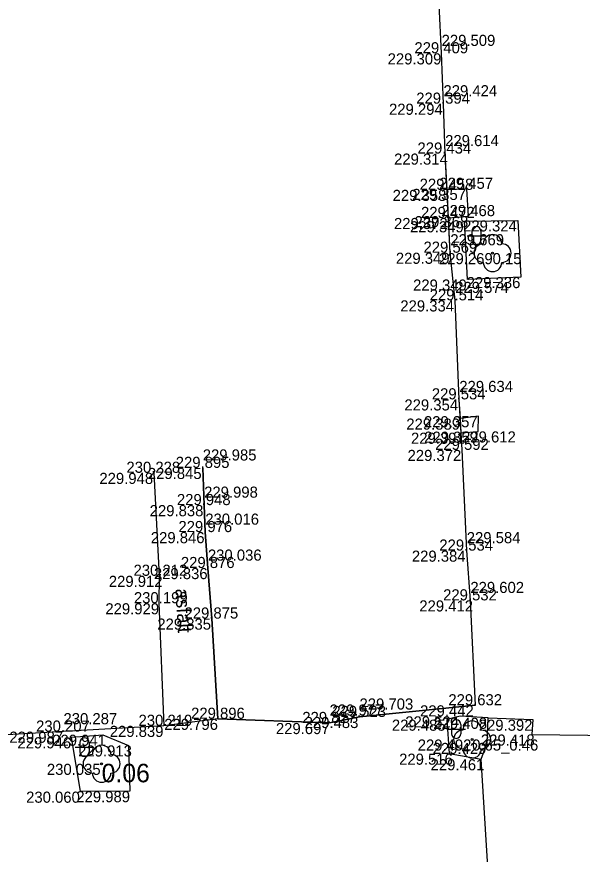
# Model space of a CAD drawing. Extents: x -599516 to -599132, y -1163668 to -1163119.
# Drawn here: x -599438.07 to -599422.8, y -1163439.51 to -1163416.89 of the extents above; entities that cross this region are included whole.
import ezdxf

# ---------------------------------------------------------------- set-up
doc = ezdxf.new("R2010")
doc.units = 0
for name, color, linetype in [('Bod-oznac1', 7, 'Continuous'), ('Bod-oznac2', 7, 'Continuous'), ('Bod-oznac3', 7, 'Continuous'), ('Bod-vyska1', 7, 'Continuous'), ('Bod-vyska2', 7, 'Continuous'), ('Bod-vyska3', 7, 'Continuous'), ('Z_cela-hrobu-dolni-linie', 7, 'Continuous'), ('Z_cela-hrobu-horni-linie', 7, 'Continuous'), ('Z_chodnik', 7, 'Continuous'), ('Z_komunikace', 7, 'Continuous'), ('Z_kultury-znacky', 7, 'Continuous'), ('Z_nove-stromy-prumer-kmene', 7, 'Continuous'), ('Z_obvod-kmene-spodek-ve-vysce1_2m', 7, 'Continuous'), ('Z_popis-budov-povrchu', 7, 'Continuous'), ('Z_povrchy-rozhrani-typu', 7, 'Continuous'), ('Z_stromy-kere', 7, 'Continuous'), ('Z_stromy-nove-vysazene', 7, 'Continuous'), ('Z_zpevnene-plochy', 7, 'Continuous')]:
    doc.layers.add(name, color=color, linetype=linetype)

msp = doc.modelspace()

# ---------------------------------------------------------------- linework, layer by layer
at = {"layer": 'Bod-oznac1'}
for p, q in [((-599426.598, -1163417.874), (-599426.598, -1163417.874)), ((-599426.548, -1163419.235), (-599426.548, -1163419.235)), ((-599426.503, -1163420.582), (-599426.503, -1163420.582)), ((-599426.45, -1163421.562), (-599426.45, -1163421.562)), ((-599425.917, -1163421.536), (-599425.917, -1163421.536)), ((-599426.412, -1163422.322), (-599426.412, -1163422.322)), ((-599425.87, -1163422.273), (-599425.87, -1163422.273)), ((-599425.981, -1163422.411), (-599425.981, -1163422.411)), ((-599424.536, -1163422.387), (-599424.536, -1163422.387)), ((-599426.363, -1163423.261), (-599426.363, -1163423.261)), ((-599425.222, -1163423.271), (-599425.222, -1163423.271)), ((-599424.463, -1163423.918), (-599424.463, -1163423.918)), ((-599425.898, -1163423.984), (-599425.898, -1163423.984)), ((-599426.231, -1163424.548), (-599426.231, -1163424.548)), ((-599426.121, -1163427.223), (-599426.121, -1163427.223)), ((-599426.092, -1163427.741), (-599426.092, -1163427.741)), ((-599425.602, -1163427.676), (-599425.602, -1163427.676)), ((-599426.07, -1163428.123), (-599426.07, -1163428.123)), ((-599425.609, -1163428.094), (-599425.609, -1163428.094)), ((-599426.045, -1163428.587), (-599426.045, -1163428.587)), ((-599433.046, -1163429.074), (-599433.046, -1163429.074)), ((-599434.367, -1163429.207), (-599434.367, -1163429.207)), ((-599433.009, -1163430.079), (-599433.009, -1163430.079)), ((-599432.978, -1163430.808), (-599432.978, -1163430.808)), ((-599425.919, -1163431.308), (-599425.919, -1163431.308)), ((-599432.907, -1163431.779), (-599432.907, -1163431.779)), ((-599434.227, -1163431.989), (-599434.227, -1163431.989)), ((-599434.229, -1163432.73), (-599434.229, -1163432.73)), ((-599425.822, -1163432.653), (-599425.822, -1163432.653)), ((-599432.803, -1163433.144), (-599432.803, -1163433.144)), ((-599425.687, -1163435.487), (-599425.687, -1163435.487)), ((-599432.637, -1163435.852), (-599432.637, -1163435.852)), ((-599428.814, -1163435.802), (-599428.814, -1163435.802)), ((-599426.46, -1163435.874), (-599426.46, -1163435.874)), ((-599426.097, -1163435.785), (-599426.097, -1163435.785)), ((-599425.34, -1163435.823), (-599425.34, -1163435.823)), ((-599424.136, -1163435.875), (-599424.136, -1163435.875)), ((-599434.098, -1163436.042), (-599434.098, -1163436.042)), ((-599429.623, -1163435.965), (-599429.623, -1163435.965)), ((-599436.806, -1163436.198), (-599436.806, -1163436.198)), ((-599436.591, -1163436.351), (-599436.591, -1163436.351)), ((-599435.744, -1163436.282), (-599435.744, -1163436.282)), ((-599424.159, -1163436.276), (-599424.159, -1163436.276)), ((-599435.055, -1163436.57), (-599435.055, -1163436.57)), ((-599425.773, -1163436.41), (-599425.773, -1163436.41)), ((-599425.369, -1163436.502), (-599425.369, -1163436.502)), ((-599426.39, -1163436.793), (-599426.39, -1163436.793)), ((-599435.776, -1163437.067), (-599435.776, -1163437.067)), ((-599425.529, -1163436.943), (-599425.529, -1163436.943)), ((-599436.351, -1163437.819), (-599436.351, -1163437.819)), ((-599435.013, -1163437.806), (-599435.013, -1163437.806))]:
    msp.add_line(p, q, dxfattribs=at)
at = {"layer": 'Bod-oznac2'}
for p, q in [((-599426.598, -1163417.874), (-599426.598, -1163417.874)), ((-599426.548, -1163419.235), (-599426.548, -1163419.235)), ((-599426.503, -1163420.582), (-599426.503, -1163420.582)), ((-599426.45, -1163421.562), (-599426.45, -1163421.562)), ((-599425.917, -1163421.536), (-599425.917, -1163421.536)), ((-599426.412, -1163422.322), (-599426.412, -1163422.322)), ((-599425.87, -1163422.273), (-599425.87, -1163422.273)), ((-599426.363, -1163423.261), (-599426.363, -1163423.261)), ((-599426.231, -1163424.548), (-599426.231, -1163424.548)), ((-599426.121, -1163427.223), (-599426.121, -1163427.223)), ((-599426.045, -1163428.587), (-599426.045, -1163428.587)), ((-599433.046, -1163429.074), (-599433.046, -1163429.074)), ((-599434.367, -1163429.207), (-599434.367, -1163429.207)), ((-599433.009, -1163430.079), (-599433.009, -1163430.079)), ((-599432.978, -1163430.808), (-599432.978, -1163430.808)), ((-599425.919, -1163431.308), (-599425.919, -1163431.308)), ((-599432.907, -1163431.779), (-599432.907, -1163431.779)), ((-599434.227, -1163431.989), (-599434.227, -1163431.989)), ((-599434.229, -1163432.73), (-599434.229, -1163432.73)), ((-599425.822, -1163432.653), (-599425.822, -1163432.653)), ((-599432.803, -1163433.144), (-599432.803, -1163433.144)), ((-599425.687, -1163435.487), (-599425.687, -1163435.487)), ((-599432.637, -1163435.852), (-599432.637, -1163435.852)), ((-599428.814, -1163435.802), (-599428.814, -1163435.802)), ((-599434.098, -1163436.042), (-599434.098, -1163436.042)), ((-599429.623, -1163435.965), (-599429.623, -1163435.965)), ((-599436.806, -1163436.198), (-599436.806, -1163436.198))]:
    msp.add_line(p, q, dxfattribs=at)
at = {"layer": 'Bod-oznac3'}
for p, q in [((-599426.598, -1163417.874), (-599426.598, -1163417.874)), ((-599426.548, -1163419.235), (-599426.548, -1163419.235)), ((-599426.503, -1163420.582), (-599426.503, -1163420.582)), ((-599426.363, -1163423.261), (-599426.363, -1163423.261)), ((-599426.231, -1163424.548), (-599426.231, -1163424.548)), ((-599426.121, -1163427.223), (-599426.121, -1163427.223)), ((-599426.045, -1163428.587), (-599426.045, -1163428.587)), ((-599433.046, -1163429.074), (-599433.046, -1163429.074)), ((-599433.009, -1163430.079), (-599433.009, -1163430.079)), ((-599432.978, -1163430.808), (-599432.978, -1163430.808)), ((-599425.919, -1163431.308), (-599425.919, -1163431.308)), ((-599432.907, -1163431.779), (-599432.907, -1163431.779)), ((-599425.822, -1163432.653), (-599425.822, -1163432.653)), ((-599428.814, -1163435.802), (-599428.814, -1163435.802)), ((-599429.623, -1163435.965), (-599429.623, -1163435.965)), ((-599436.806, -1163436.198), (-599436.806, -1163436.198))]:
    msp.add_line(p, q, dxfattribs=at)
at = {"layer": 'Z_cela-hrobu-dolni-linie'}
msp.add_lwpolyline([(-599426.412, -1163422.322), (-599426.45, -1163421.562)], dxfattribs=at)
at = {"layer": 'Z_cela-hrobu-horni-linie'}
msp.add_line((-599434.367, -1163429.207), (-599434.227, -1163431.989), dxfattribs=at)
for points in [[(-599433.046, -1163429.074), (-599433.046, -1163429.074), (-599433.009, -1163430.079), (-599433.009, -1163430.079), (-599432.978, -1163430.808), (-599432.978, -1163430.808), (-599432.907, -1163431.779), (-599432.907, -1163431.779), (-599432.803, -1163433.144), (-599432.637, -1163435.852), (-599429.623, -1163435.965), (-599429.623, -1163435.965), (-599428.814, -1163435.802), (-599428.814, -1163435.802), (-599425.687, -1163435.487), (-599425.822, -1163432.653), (-599425.822, -1163432.653), (-599425.919, -1163431.308), (-599425.919, -1163431.308), (-599426.045, -1163428.587), (-599426.045, -1163428.587), (-599426.121, -1163427.223), (-599426.121, -1163427.223), (-599426.231, -1163424.548), (-599426.231, -1163424.548), (-599426.363, -1163423.261), (-599426.363, -1163423.261), (-599426.503, -1163420.582), (-599426.503, -1163420.582), (-599426.548, -1163419.235), (-599426.548, -1163419.235), (-599426.598, -1163417.874), (-599426.598, -1163417.874), (-599426.662, -1163416.553)], [(-599434.229, -1163432.73), (-599434.098, -1163436.042), (-599436.806, -1163436.198), (-599436.806, -1163436.198), (-599439.539, -1163436.361), (-599439.539, -1163436.361), (-599440.845, -1163436.414), (-599440.859, -1163436.593), (-599443.518, -1163436.559), (-599443.518, -1163436.559), (-599444.777, -1163436.641), (-599444.777, -1163436.641), (-599447.518, -1163436.82), (-599447.518, -1163436.82), (-599448.427, -1163436.842), (-599448.427, -1163436.842), (-599449.254, -1163436.91), (-599449.254, -1163436.91), (-599450.167, -1163436.966), (-599450.167, -1163436.966), (-599452.883, -1163437.123), (-599452.883, -1163437.123), (-599454.203, -1163437.18), (-599454.397, -1163433.968)]]:
    msp.add_lwpolyline(points, dxfattribs=at)
at = {"layer": 'Z_chodnik'}
for points in [[(-599432.637, -1163435.852), (-599432.803, -1163433.144), (-599432.907, -1163431.779), (-599432.978, -1163430.808), (-599433.009, -1163430.079), (-599433.046, -1163429.074)], [(-599434.367, -1163429.207), (-599434.227, -1163431.989), (-599434.229, -1163432.73), (-599434.098, -1163436.042)]]:
    msp.add_lwpolyline(points, dxfattribs=at)
at = {"layer": 'Z_komunikace'}
for points in [[(-599425.687, -1163435.487), (-599425.822, -1163432.653), (-599425.919, -1163431.308), (-599426.045, -1163428.587), (-599426.07, -1163428.123), (-599426.092, -1163427.741), (-599426.121, -1163427.223), (-599426.231, -1163424.548), (-599426.363, -1163423.261), (-599426.412, -1163422.322), (-599425.87, -1163422.273), (-599425.917, -1163421.536), (-599426.45, -1163421.562), (-599426.503, -1163420.582), (-599426.548, -1163419.235), (-599426.598, -1163417.874), (-599426.662, -1163416.553)], [(-599425.981, -1163422.411), (-599424.536, -1163422.387), (-599424.463, -1163423.918), (-599425.898, -1163423.984), (-599425.981, -1163422.411)], [(-599425.687, -1163435.487), (-599428.814, -1163435.802), (-599429.623, -1163435.965), (-599432.637, -1163435.852), (-599434.098, -1163436.042), (-599436.806, -1163436.198), (-599439.539, -1163436.361)], [(-599425.34, -1163435.823), (-599426.097, -1163435.785), (-599426.46, -1163435.874), (-599426.39, -1163436.793), (-599425.529, -1163436.943), (-599425.369, -1163436.502), (-599425.34, -1163435.823)], [(-599435.013, -1163437.806), (-599436.351, -1163437.819), (-599436.591, -1163436.351), (-599435.744, -1163436.282), (-599435.055, -1163436.57), (-599435.013, -1163437.806)]]:
    msp.add_lwpolyline(points, dxfattribs=at)
at = {"layer": 'Z_kultury-znacky'}
for p, q in [((-599425.91, -1163422.803), (-599425.41, -1163422.803)), ((-599425.785, -1163422.678), (-599425.785, -1163422.928)), ((-599425.535, -1163422.678), (-599425.535, -1163422.928)), ((-599426.453, -1163436.13), (-599425.953, -1163436.13)), ((-599426.328, -1163436.005), (-599426.328, -1163436.255)), ((-599426.078, -1163436.005), (-599426.078, -1163436.255)), ((-599436.488, -1163436.617), (-599435.988, -1163436.617)), ((-599436.363, -1163436.492), (-599436.363, -1163436.742)), ((-599436.113, -1163436.492), (-599436.113, -1163436.742))]:
    msp.add_line(p, q, dxfattribs=at)
for centre, start, end in [((-599425.66, -1163422.678), 0, 180), ((-599425.66, -1163422.928), 180, 0), ((-599426.203, -1163436.005), 0, 180), ((-599436.239, -1163436.492), 0, 180), ((-599426.203, -1163436.255), 180, 0), ((-599436.239, -1163436.742), 180, 0)]:
    msp.add_arc(centre, 0.125, start, end, dxfattribs=at)
at = {"layer": 'Z_povrchy-rozhrani-typu'}
for points in [[(-599426.07, -1163428.123), (-599425.609, -1163428.094), (-599425.602, -1163427.676), (-599426.092, -1163427.741)], [(-599425.34, -1163435.823), (-599424.136, -1163435.875), (-599424.159, -1163436.276), (-599420.377, -1163436.325), (-599420.418, -1163435.097), (-599418.688, -1163435.115), (-599417.889, -1163435.101), (-599417.863, -1163436.445), (-599417.872, -1163436.819)], [(-599417.872, -1163436.819), (-599417.666, -1163439.758), (-599418.09, -1163440.494), (-599418.327, -1163440.931), (-599418.309, -1163442.259), (-599420.19, -1163442.472), (-599420.321, -1163441.538), (-599425.238, -1163441.6), (-599425.529, -1163436.943)]]:
    msp.add_lwpolyline(points, dxfattribs=at)
at = {"layer": 'Z_stromy-kere'}
msp.add_circle((-599425.773, -1163436.41), 0.025, dxfattribs=at)
for centre, start, end in [((-599425.773, -1163436.16), 0, 180), ((-599426.023, -1163436.41), 90, 270), ((-599425.523, -1163436.41), 270, 90), ((-599425.773, -1163436.66), 180, 0)]:
    msp.add_arc(centre, 0.25, start, end, dxfattribs=at)
at = {"layer": 'Z_stromy-nove-vysazene'}
for centre in [(-599425.222, -1163423.271), (-599435.776, -1163437.067)]:
    msp.add_circle(centre, 0.025, dxfattribs=at)
for centre, start, end in [((-599425.222, -1163423.021), 0, 180), ((-599425.472, -1163423.271), 90, 270), ((-599424.972, -1163423.271), 270, 90), ((-599425.222, -1163423.521), 180, 0), ((-599435.776, -1163436.817), 0, 180), ((-599436.026, -1163437.067), 90, 270), ((-599435.526, -1163437.067), 270, 90), ((-599435.776, -1163437.317), 180, 0)]:
    msp.add_arc(centre, 0.25, start, end, dxfattribs=at)
at = {"layer": 'Z_zpevnene-plochy'}
msp.add_lwpolyline([(-599426.412, -1163422.322), (-599425.87, -1163422.273), (-599425.917, -1163421.536), (-599426.45, -1163421.562)], dxfattribs=at)

# ---------------------------------------------------------------- texts
at = {"layer": 'Bod-vyska1'}
for s, p in [('229.309', (-599428.055, -1163418.174)), ('229.294', (-599428.018, -1163419.535)), ('229.314', (-599427.881, -1163420.882)), ('229.358', (-599427.92, -1163421.862)), ('229.357', (-599427.389, -1163421.836)), ('229.372', (-599427.884, -1163422.622)), ('229.368', (-599427.329, -1163422.573)), ('229.349', (-599427.451, -1163422.711)), ('229.324', (-599426.018, -1163422.687)), ('229.349', (-599427.833, -1163423.561)), ('229.269', (-599426.669, -1163423.571)), ('229.336', (-599425.922, -1163424.218)), ('229.349', (-599427.368, -1163424.284)), ('229.334', (-599427.713, -1163424.848)), ('229.354', (-599427.603, -1163427.523)), ('229.389', (-599427.551, -1163428.041)), ('229.357', (-599427.074, -1163427.976)), ('229.391', (-599427.425, -1163428.423)), ('229.359', (-599427.068, -1163428.394)), ('229.372', (-599427.517, -1163428.887)), ('229.845', (-599434.527, -1163429.374)), ('229.948', (-599435.837, -1163429.507)), ('229.838', (-599434.479, -1163430.379)), ('229.846', (-599434.448, -1163431.108)), ('229.384', (-599427.401, -1163431.608)), ('229.836', (-599434.366, -1163432.079)), ('229.912', (-599435.582, -1163432.289)), ('229.929', (-599435.676, -1163433.03)), ('229.412', (-599427.2, -1163432.953)), ('229.835', (-599434.273, -1163433.444)), ('229.442', (-599427.18, -1163435.787)), ('229.796', (-599434.086, -1163436.152)), ('229.483', (-599430.295, -1163436.102)), ('229.485', (-599427.941, -1163436.174)), ('229.524', (-599427.579, -1163436.085)), ('229.408', (-599426.82, -1163436.123)), ('229.392', (-599425.595, -1163436.175)), ('229.839', (-599435.557, -1163436.342)), ('229.697', (-599431.072, -1163436.265)), ('229.987', (-599438.267, -1163436.498)), ('229.946', (-599438.05, -1163436.651)), ('229.941', (-599437.11, -1163436.582)), ('229.492', (-599427.243, -1163436.71)), ('229.418', (-599425.537, -1163436.576)), ('229.913', (-599436.41, -1163436.87)), ('229.429', (-599426.839, -1163436.802)), ('229.516', (-599427.745, -1163437.093)), ('230.035', (-599437.254, -1163437.367)), ('229.461', (-599426.895, -1163437.243)), ('230.060', (-599437.815, -1163438.119)), ('229.989', (-599436.46, -1163438.106))]:
    msp.add_text(s, height=0.3, dxfattribs=at).set_placement(p)
at = {"layer": 'Bod-vyska2'}
for s, p in [('229.409', (-599427.332, -1163417.874)), ('229.394', (-599427.283, -1163419.235)), ('229.434', (-599427.249, -1163420.582)), ('229.457', (-599426.659, -1163421.536)), ('229.458', (-599427.191, -1163421.562)), ('229.472', (-599427.154, -1163422.322)), ('229.468', (-599426.605, -1163422.273)), ('229.569', (-599427.087, -1163423.261)), ('229.514', (-599426.92, -1163424.548)), ('229.534', (-599426.862, -1163427.223)), ('229.592', (-599426.774, -1163428.587)), ('230.228', (-599435.107, -1163429.207)), ('229.895', (-599433.775, -1163429.074)), ('229.948', (-599433.744, -1163430.079)), ('229.976', (-599433.703, -1163430.808)), ('229.534', (-599426.66, -1163431.308)), ('229.876', (-599433.637, -1163431.779)), ('230.212', (-599434.915, -1163431.989)), ('230.199', (-599434.905, -1163432.73)), ('229.532', (-599426.557, -1163432.653)), ('229.875', (-599433.539, -1163433.144)), ('229.632', (-599426.416, -1163435.487)), ('229.523', (-599429.549, -1163435.802)), ('229.896', (-599433.361, -1163435.852)), ('229.827', (-599430.359, -1163435.965)), ('230.207', (-599437.546, -1163436.198)), ('230.219', (-599434.78, -1163436.042))]:
    msp.add_text(s, height=0.3, dxfattribs=at).set_placement(p)
at = {"layer": 'Bod-vyska3'}
for s, p in [('229.509', (-599426.598, -1163417.674)), ('229.424', (-599426.548, -1163419.035)), ('229.614', (-599426.503, -1163420.382)), ('229.669', (-599426.363, -1163423.061)), ('229.574', (-599426.231, -1163424.348)), ('229.634', (-599426.121, -1163427.023)), ('229.612', (-599426.045, -1163428.387)), ('229.985', (-599433.046, -1163428.874)), ('229.998', (-599433.009, -1163429.879)), ('230.016', (-599432.978, -1163430.608)), ('229.584', (-599425.919, -1163431.108)), ('230.036', (-599432.907, -1163431.579)), ('229.602', (-599425.822, -1163432.453)), ('229.977', (-599429.623, -1163435.765)), ('229.703', (-599428.814, -1163435.602)), ('230.287', (-599436.806, -1163435.998))]:
    msp.add_text(s, height=0.3, dxfattribs=at).set_placement(p)
at = {"layer": 'Z_nove-stromy-prumer-kmene'}
for s, height, p in [('0.15', 0.3, (-599425.222, -1163423.571)), ('0.06', 0.5, (-599435.776, -1163437.567))]:
    msp.add_text(s, height=height, dxfattribs=at).set_placement(p)
at = {"layer": 'Z_obvod-kmene-spodek-ve-vysce1_2m'}
msp.add_text('0.65_0.46', height=0.3, dxfattribs=at).set_placement((-599425.773, -1163436.71))
at = {"layer": 'Z_popis-budov-povrchu'}
msp.add_text('asfalt', height=0.375, rotation=273.4503, dxfattribs=at).set_placement((-599433.787, -1163432.342))

doc.saveas('drawing.dxf')
